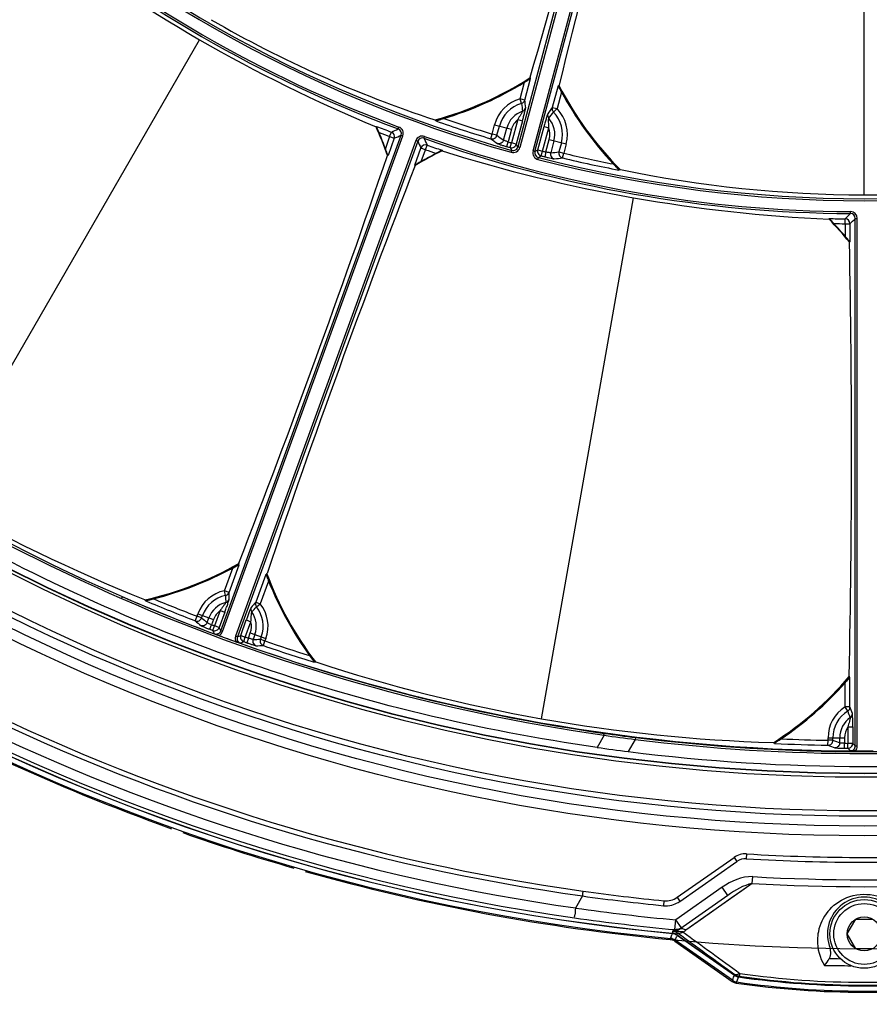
# Model space of a CAD drawing. Header units: millimetres. Extents: x 0 to 420, y -341 to 792.
# Tile 303 of 325: x 349 to 364, y 189 to 206. Entities that reach past the tile are written whole.
import ezdxf

# ---------------------------------------------------------------- set-up
doc = ezdxf.new("R2010")
doc.units = ezdxf.units.MM
doc.header["$LTSCALE"] = 23.1
doc.layers.get('0').update_dxf_attribs({"linetype": 'CONTINUOUS'})
doc.layers.add('DIM_PILOTEES', color=7, linetype='CONTINUOUS')
doc.styles.get("Standard").update_dxf_attribs({"font": 'txt', "width": 0.7})
doc.styles.add('TEXTSTYLE_4', font='txt')
doc.dimstyles.new('DIMSTYLE_5', dxfattribs={"dimtxt": 2.5, "dimasz": 3.5, "dimexe": 2, "dimexo": 0, "dimtad": 1, "dimdec": 0, "dimlfac": 5.882353, "dimdsep": 46, "dimtxsty": 'Standard', "dimblk": '_FILLED', "dimblk1": '_FILLED', "dimblk2": '_FILLED', "dimcen": 0.09, "dimazin": 2, "dimtp": 0.8, "dimtm": 0.8, "dimtfac": 1, "dimtdec": 0, "dimtmove": 0, "dimatfit": 2, "dimldrblk": '_FILLED', "dimfxl": 0, "dimtolj": 1, "dimarcsym": 0})

# ---------------------------------------------------------------- blocks, each defined once
blk = doc.blocks.new('_FILLED')
at = {"color": 0, "linetype": 'ByBlock'}
blk.add_solid([(0, 0), (-1, 0.1429), (-1, -0.1429)], dxfattribs=at)
blk = doc.blocks.new('*D10')
at = {"layer": 'DIM_PILOTEES', "color": 2, "linetype": 'Continuous'}
for p, q in [((363.805, 225.178), (394.111, 263.644)), ((385.898, 253.221), (363.805, 225.178)), ((341.711, 197.135), (363.805, 225.178))]:
    blk.add_line(p, q, dxfattribs=at)
at = {"layer": 'DIM_PILOTEES', "color": 2, "linetype": 'Continuous', "xscale": 3.5, "yscale": 3.5, "zscale": 3.5}
for p, rotation in [((385.898, 253.221), 51.7666965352), ((341.711, 197.135), 231.7666965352)]:
    blk.add_blockref('_FILLED', p, dxfattribs=dict(at, rotation=rotation))
at = {"layer": 'DIM_PILOTEES', "color": 2, "linetype": 'Continuous', "insert": (385.947, 258.331), "char_height": 2.5, "width": 13.83929, "attachment_point": 1, "rotation": 51.7667, "line_spacing_factor": 0.9, "style": 'TEXTSTYLE_4'}
blk.add_mtext('{\\ftxt;\\W0.0001;\\H0.0001;\\~}{\\ftxt;\\W1.3333333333;\\H2.5; }{\\ftxt;\\W0.0001;\\H0.0001;\\~}{\\ftxt;\\W0.0001;\\H0.0001;\\~}{\\ftxt;\\W2.3571428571;\\H2.5; }{\\ftxt;\\W0.0001;\\H0.0001;\\~}', dxfattribs=at)

msp = doc.modelspace()

# ---------------------------------------------------------------- linework, layer by layer
at = {"color": 7, "linetype": 'Continuous'}
for p, q in [((360.0864, 211.8938), (357.8017, 203.3671)), ((360.1205, 211.8846), (357.8357, 203.358)), ((358.0641, 203.2968), (360.3488, 211.8235)), ((358.098, 203.2877), (360.3827, 211.8144)), ((363.8046, 202.5379), (363.8046, 211.4083)), ((347.7019, 197.2871), (352.2844, 205.2242)), ((357.9236, 204.1792), (358.0231, 204.5508)), ((358.0156, 204.5759), (358.0112, 204.5595)), ((358.0112, 204.5595), (358.0231, 204.5508)), ((357.8415, 204.2012), (357.9183, 204.488)), ((358.4981, 204.4235), (358.3985, 204.052)), ((358.4981, 204.4235), (358.5128, 204.4251)), ((358.5172, 204.4415), (358.5128, 204.4251)), ((357.8649, 204.1198), (357.8415, 204.2012)), ((357.9236, 204.1792), (357.8415, 204.2012)), ((358.5574, 204.3167), (358.4806, 204.03)), ((358.3985, 204.052), (358.4806, 204.03)), ((358.4196, 203.9712), (358.4806, 204.03)), ((357.8004, 203.8433), (357.6918, 203.4381)), ((357.8004, 203.8433), (357.8824, 203.8214)), ((355.3443, 203.7153), (355.3516, 203.723)), ((355.3516, 203.7222), (355.3516, 203.723)), ((355.7268, 203.6797), (355.7386, 203.7116)), ((356.3794, 203.8166), (356.3799, 203.8311)), ((357.356, 203.5905), (357.3989, 203.7506)), ((357.3989, 203.7506), (357.6916, 203.6722)), ((357.4378, 203.5685), (357.4807, 203.7287)), ((357.5536, 203.4843), (357.6099, 203.6941)), ((357.6916, 203.6722), (357.6333, 203.4546)), ((357.8824, 203.8214), (357.7738, 203.4161)), ((358.1466, 203.3162), (358.2552, 203.7215)), ((358.2287, 203.2942), (358.3373, 203.6995)), ((358.2552, 203.7215), (358.3373, 203.6995)), ((352.6515, 194.9831), (355.7772, 203.5709)), ((352.6834, 194.9715), (355.8092, 203.5593)), ((355.579, 203.5453), (355.5048, 203.3413)), ((355.6588, 203.5162), (355.5508, 203.2195)), ((355.579, 203.5453), (355.6088, 203.6249)), ((355.579, 203.5453), (355.6588, 203.5162)), ((355.7772, 203.5709), (355.8092, 203.5593)), ((356.1739, 203.517), (356.1853, 203.549)), ((357.3317, 203.5091), (357.356, 203.5905)), ((357.4378, 203.5685), (357.356, 203.5905)), ((358.2875, 203.2793), (358.3458, 203.4969)), ((358.3458, 203.4969), (358.6385, 203.4185)), ((356.0334, 203.4777), (352.9077, 194.8898)), ((356.0654, 203.4661), (352.9396, 194.8782)), ((356.0129, 203.0513), (356.1209, 203.3481)), ((356.0654, 203.4661), (356.0334, 203.4777)), ((356.2007, 203.319), (356.1209, 203.3481)), ((356.2007, 203.319), (356.2291, 203.3991)), ((357.6101, 203.3728), (357.6333, 203.4546)), ((357.6688, 203.3563), (357.6918, 203.4381)), ((357.6688, 203.3563), (357.6968, 203.3073)), ((357.7738, 203.4161), (357.6918, 203.4381)), ((357.8017, 203.3671), (357.7738, 203.4161)), ((357.8357, 203.358), (357.8017, 203.3671)), ((358.4276, 203.475), (358.3714, 203.2651)), ((358.5567, 203.4404), (358.5138, 203.2802)), ((358.6385, 203.4185), (358.5956, 203.2583)), ((355.5508, 203.2195), (355.5405, 203.2196)), ((356.1265, 203.115), (356.2007, 203.319)), ((356.4892, 203.3089), (356.4898, 203.2984)), ((357.6873, 203.2733), (357.6968, 203.3073)), ((358.0641, 203.2968), (358.098, 203.2877)), ((358.098, 203.2877), (358.1466, 203.3162)), ((358.1466, 203.3162), (358.2287, 203.2942)), ((358.1502, 203.1495), (358.1589, 203.1835)), ((358.1589, 203.1835), (358.2077, 203.2119)), ((358.2077, 203.2119), (358.2287, 203.2942)), ((358.2875, 203.2793), (358.2668, 203.1969)), ((358.5138, 203.2802), (358.5956, 203.2583)), ((358.576, 203.1757), (358.5956, 203.2583)), ((356.0135, 203.0514), (356.0129, 203.0513)), ((356.0209, 203.0447), (356.0129, 203.0513)), ((359.5613, 202.9786), (359.5545, 202.9659)), ((358.2122, 193.4616), (359.8037, 202.4874)), ((363.5668, 202.2134), (363.567, 202.2474)), ((363.6513, 192.9895), (363.6513, 202.1285)), ((363.6513, 202.1285), (363.6853, 202.1285)), ((363.6853, 192.9895), (363.6853, 202.1285)), ((363.1951, 202.1161), (363.1993, 202.1257)), ((363.1996, 202.125), (363.1993, 202.1257)), ((363.4738, 202.0366), (363.4746, 202.1215)), ((363.4738, 202.0366), (363.4738, 201.8195)), ((363.4738, 202.0366), (363.5588, 202.0366)), ((363.5588, 202.0366), (363.5588, 201.7208)), ((363.5588, 201.7208), (363.549, 201.7173)), ((352.7157, 195.6784), (352.8586, 196.071)), ((352.7955, 195.6493), (352.9703, 196.1296)), ((352.9651, 196.1556), (352.9591, 196.1391)), ((352.9591, 196.1391), (352.9703, 196.1296)), ((353.4324, 195.9614), (353.2576, 195.4811)), ((353.4803, 195.8447), (353.3374, 195.4521)), ((353.4324, 195.9614), (353.4471, 195.9615)), ((353.4471, 195.9615), (353.4531, 195.978)), ((352.7331, 195.5955), (352.7157, 195.6784)), ((352.7955, 195.6493), (352.7157, 195.6784)), ((350.9424, 195.5766), (350.9283, 195.5458)), ((351.3489, 195.5044), (351.3502, 195.5188)), ((353.2576, 195.4811), (353.3374, 195.4521)), ((352.6417, 195.3365), (352.5448, 195.0703)), ((352.7215, 195.3074), (352.6247, 195.0413)), ((352.6417, 195.3365), (352.7215, 195.3074)), ((353.2708, 195.3998), (353.3374, 195.4521)), ((352.2098, 195.1575), (352.2404, 195.2368)), ((352.2404, 195.2368), (352.256, 195.2796)), ((352.32, 195.2078), (352.2404, 195.2368)), ((352.256, 195.2796), (352.5264, 195.1812)), ((352.32, 195.2078), (352.3355, 195.2506)), ((352.416, 195.1254), (352.4468, 195.2101)), ((352.5264, 195.1812), (352.4931, 195.0897)), ((352.9976, 194.9055), (353.0945, 195.1717)), ((353.0774, 194.8765), (353.1743, 195.1426)), ((353.0945, 195.1717), (353.1743, 195.1426)), ((352.4632, 195.0102), (352.4931, 195.0897)), ((352.5151, 194.9908), (352.5448, 195.0703)), ((352.542, 194.9325), (352.5151, 194.9908)), ((352.6247, 195.0413), (352.5448, 195.0703)), ((352.6515, 194.9831), (352.6247, 195.0413)), ((352.6515, 194.9831), (352.6834, 194.9715)), ((352.9396, 194.8782), (352.9077, 194.8898)), ((352.9396, 194.8782), (352.9976, 194.9055)), ((352.991, 194.7691), (353.0491, 194.7964)), ((352.9976, 194.9055), (353.0774, 194.8765)), ((353.0491, 194.7964), (353.0774, 194.8765)), ((353.1295, 194.8581), (353.1013, 194.778)), ((353.1295, 194.8581), (353.1628, 194.9495)), ((353.1628, 194.9495), (353.4332, 194.8511)), ((353.2424, 194.9206), (353.2115, 194.8358)), ((353.3537, 194.8801), (353.3381, 194.8373)), ((353.3381, 194.8373), (353.4176, 194.8083)), ((353.3902, 194.7279), (353.4176, 194.8083)), ((353.4332, 194.8511), (353.4176, 194.8083)), ((354.2808, 194.4521), (354.2725, 194.4403)), ((363.545, 194.1986), (363.545, 194.181)), ((363.545, 194.181), (363.5588, 194.1759)), ((363.5588, 193.6647), (363.5588, 194.1759)), ((363.4738, 193.6647), (363.4738, 194.0826)), ((363.5185, 193.5928), (363.4738, 193.6647)), ((363.5588, 193.6647), (363.4738, 193.6647)), ((363.5212, 193.3182), (363.5212, 193.035)), ((363.5212, 193.3182), (363.6062, 193.3182)), ((363.6062, 193.3182), (363.6062, 193.035)), ((359.2974, 193.1753), (359.176, 192.9649)), ((359.8375, 193.1026), (359.7162, 192.8924)), ((359.8417, 193.1363), (359.8375, 193.1026)), ((363.1766, 193.0023), (363.1782, 193.0872)), ((363.1782, 193.0872), (363.1782, 193.1328)), ((363.1782, 193.1328), (363.466, 193.1328)), ((363.2629, 193.0872), (363.1782, 193.0872)), ((363.2629, 193.0872), (363.2629, 193.1328)), ((363.3813, 193.0426), (363.3813, 193.1328)), ((363.466, 193.1328), (363.466, 193.0355)), ((362.249, 193.0338), (362.2453, 193.0478)), ((363.4651, 192.9505), (363.466, 193.0355)), ((363.5205, 192.95), (363.5212, 193.035)), ((363.5657, 192.9045), (363.5205, 192.95)), ((363.6062, 193.035), (363.5212, 193.035)), ((363.6513, 192.9895), (363.6062, 193.035)), ((363.6513, 192.9895), (363.6853, 192.9895)), ((360.5623, 190.3673), (361.5501, 191.0589)), ((361.5501, 191.0589), (361.5988, 190.9893)), ((361.7654, 191.1198), (361.7603, 191.035)), ((360.611, 190.2976), (361.5988, 190.9893)), ((361.8653, 190.6059), (361.872, 190.7255)), ((361.3436, 190.5408), (360.5384, 189.977)), ((361.8653, 190.6059), (360.7155, 189.7979)), ((361.4411, 190.4015), (361.3436, 190.5408)), ((358.9229, 190.3911), (358.8024, 190.1823)), ((360.5623, 190.3673), (360.611, 190.2976)), ((361.4411, 190.4015), (360.6075, 189.8179)), ((360.3329, 190.3072), (360.3245, 190.2227)), ((361.1202, 190.0823), (360.9208, 189.9421)), ((360.5227, 189.8078), (360.5384, 189.977)), ((360.6359, 189.8377), (360.5384, 189.977)), ((360.9208, 189.9421), (360.7155, 189.7979)), ((363.5102, 189.7328), (363.6574, 189.9878)), ((363.6574, 189.9878), (363.9519, 189.9878)), ((360.4472, 189.6548), (360.4739, 189.7273)), ((360.5013, 189.7929), (360.4975, 189.7887)), ((360.5288, 189.6248), (360.5554, 189.6973)), ((360.5612, 189.7131), (361.5553, 189.017)), ((360.5623, 189.7159), (360.5713, 189.7405)), ((360.5623, 189.7159), (361.5564, 189.0198)), ((360.5713, 189.7405), (360.5742, 189.7485)), ((363.6574, 189.4778), (363.5102, 189.7328)), ((360.4422, 189.6553), (360.4404, 189.6361)), ((360.5219, 189.6061), (361.5136, 188.9117)), ((361.5208, 188.9302), (360.5288, 189.6248)), ((363.9519, 189.4778), (363.6574, 189.4778)), ((361.5606, 189.0306), (361.5564, 189.0198)), ((361.6341, 189.0015), (361.6298, 188.9908)), ((361.527, 188.9457), (361.5208, 188.9302)), ((361.5895, 188.9018), (361.5868, 188.8827)), ((361.6287, 188.988), (361.5942, 188.9012))]:
    msp.add_line(p, q, dxfattribs=at)
msp.add_lwpolyline([(361.8653, 190.6059), (361.6856, 190.4797), (361.5015, 190.3503), (361.1202, 190.0823)], dxfattribs=at)
for centre, radius in [((363.8046, 225.1778), 33.745), ((363.8046, 225.1778), 33.575), ((363.8046, 225.1778), 33.405), ((363.8046, 225.1778), 33.3124), ((363.8046, 225.1778), 32.6694), ((363.8046, 225.1778), 32.6636), ((363.8046, 189.7328), 0.595), ((363.8046, 189.7328), 0.527), ((363.8046, 189.7328), 0.2944)]:
    msp.add_circle(centre, radius, dxfattribs=at)
for centre, radius, start, end in [((363.8046, 225.1778), 32.725, 188.45598, 355.22125), ((179.7413, 256.4822), 185.677, 343.76657, 346.084123), ((538.8603, 160.2565), 185.677, 163.915877, 166.23343), ((363.8046, 225.1778), 22.7426, 226.4425, 254.39642), ((363.8046, 225.1778), 22.7074, 226.4425, 254.39642), ((363.4375, 224.5419), 22.2416, 230.28428, 249.71572), ((363.4375, 224.5419), 22.2076, 230.28428, 249.71572), ((365.3222, 227.8062), 26.0755, 232.49809, 247.50191), ((362.7813, 223.3956), 20.5848, 239.98638, 251.82602), ((363.8046, 225.1778), 35.5904, 215.36063, 264.63937), ((363.8046, 225.1778), 35.5875, 215.35938, 264.64062), ((354.7946, 209.572), 5.95, 285.32322, 302.77508), ((354.7946, 209.572), 5.9558, 285.43644, 302.6882), ((363.8046, 225.1778), 35.6813, 215.39921, 264.60079), ((354.7946, 209.572), 5.967, 286.77802, 301.56692), ((363.8046, 207.1578), 5.9558, 207.3118, 224.56356), ((363.8046, 207.1578), 5.95, 207.22492, 224.67678), ((358.0187, 203.5845), 0.6417, 106.03536, 165), ((357.8416, 204.2015), 0.0849, 285.90499, 344.79402), ((325.3672, 200.9248), 32.7186, 5.46947, 5.70856), ((363.8046, 207.1578), 5.967, 208.43308, 223.22198), ((358.0187, 203.5845), 0.557, 106.03536, 165), ((371.0009, 205.7329), 13.2347, 187.00057, 187.58825), ((357.8549, 204.0656), 0.0849, 288.67617, 344.79609), ((384.9755, 184.9485), 32.7304, 144.29148, 144.53048), ((358.4806, 204.0303), 0.0849, 165.20599, 224.09501), ((358.0187, 203.5845), 0.6417, 345, 43.96464), ((363.8046, 225.1778), 22.6011, 250.77041, 250.82144), ((363.8046, 225.1778), 22.5299, 251.12768, 253.36799), ((358.0187, 203.5845), 0.4233, 108.82862, 165), ((358.0187, 203.5845), 0.3386, 130.15723, 165), ((358.4011, 203.9193), 0.0849, 165.20391, 221.32383), ((347.8513, 211.9352), 13.2331, 322.41171, 322.99946), ((358.0187, 203.5845), 0.4233, 345, 41.17138), ((358.0187, 203.5845), 0.557, 345, 43.96464), ((350.0346, 201.3275), 5.8219, 18.96551, 24.2142), ((363.4375, 224.5419), 22.3341, 248.77417, 249.48038), ((329.0762, 260.9182), 63.1388, 294.848893, 294.967019), ((355.6975, 203.6), 0.0849, 339.95927, 69.75645), ((355.6974, 203.6), 0.1189, 339.991, 69.72473), ((363.8046, 225.1778), 22.6149, 250.83234, 253.36799), ((358.0187, 203.5845), 0.3386, 345, 19.84277), ((350.0346, 201.3275), 5.8291, 20.21148, 23.10203), ((363.4375, 224.5419), 22.4191, 248.98086, 249.48038), ((355.5789, 203.5452), 0.0851, 340.06741, 69.41297), ((329.0827, 261.1905), 63.5029, 294.740131, 294.857801), ((356.1452, 203.437), 0.1189, 70.27528, 160.009), ((356.1452, 203.4371), 0.0849, 70.24355, 160.04072), ((363.6771, 224.4547), 22.2416, 250.28428, 269.71572), ((413.3817, 230.2335), 63.1388, 205.032981, 205.151107), ((363.6771, 224.4547), 22.2076, 250.28428, 269.71572), ((373.4346, 225.5671), 27.3104, 233.86962, 234.1711), ((373.5118, 225.5322), 27.2172, 233.80167, 234.10317), ((413.5518, 230.4463), 63.5029, 205.142199, 205.259869), ((356.2008, 203.3189), 0.0851, 70.58703, 159.93259), ((363.6771, 224.4547), 22.3341, 250.51962, 251.22583), ((363.8046, 225.1778), 22.6678, 254.1408, 254.29485), ((363.8046, 225.1778), 22.5828, 254.1408, 254.29485), ((357.6917, 203.4382), 0.0851, 254.36433, 344.93062), ((357.7197, 203.3891), 0.1202, 254.38274, 345.01368), ((357.7197, 203.389), 0.0849, 254.34907, 345.04734), ((363.743, 225.071), 35.4076, 218.05523, 261.94477), ((180.21, 263.1406), 185.2871, 338.806443, 341.131608), ((359.0224, 198.0562), 5.8219, 115.7858, 121.03449), ((359.0224, 198.0562), 5.8291, 116.89797, 119.78852), ((363.6771, 224.4547), 22.4191, 250.51962, 251.01914), ((364.3317, 228.1668), 26.0755, 252.49809, 267.50191), ((358.18, 203.2657), 0.12, 164.99298, 255.61059), ((358.18, 203.2657), 0.0849, 164.95947, 255.6441), ((358.2288, 203.2943), 0.0851, 165.06938, 255.63567), ((363.8046, 225.1778), 22.7074, 255.60357, 284.39643), ((363.8046, 225.1778), 22.6678, 255.70515, 255.8592), ((363.8046, 225.1778), 22.5828, 255.70515, 255.8592), ((355.5752, 230.3383), 27.2172, 275.89683, 276.19833), ((355.6595, 230.3299), 27.3104, 275.8289, 276.13038), ((363.8046, 225.1778), 22.6149, 256.63201, 259.16766), ((363.8046, 225.1778), 22.5299, 256.63201, 258.87232), ((528.8483, 136.2466), 185.2871, 158.868392, 161.193557), ((363.8046, 225.1778), 22.7425, 255.60357, 284.39643), ((363.8046, 225.1778), 22.6011, 259.17856, 259.22959), ((363.8046, 223.1701), 20.6321, 258.18761, 281.81239), ((318.9466, 246.885), 63.1388, 314.848893, 314.967019), ((318.8596, 247.1431), 63.5029, 314.740131, 314.857801), ((363.5664, 202.1285), 0.0849, 359.95927, 89.75645), ((363.5664, 202.1285), 0.1189, 359.991, 89.72473), ((363.8046, 223.3078), 39.95, 212.21301, 327.78699), ((359.0224, 198.0562), 5.8219, 38.96551, 44.2142), ((363.6771, 224.4547), 22.3341, 268.77417, 269.48038), ((359.0224, 198.0562), 5.8291, 40.21148, 43.10203), ((363.6771, 224.4547), 22.4191, 268.98086, 269.48038), ((363.4737, 202.0365), 0.0851, 0.06741, 89.41297), ((363.8046, 223.3078), 40.0994, 212.49379, 327.50621), ((178.2981, 198.0581), 185.2871, 358.806443, 1.131608), ((361.7187, 221.5648), 28.0335, 231.74685, 248.25315), ((363.8852, 225.3173), 32.4353, 233.51875, 246.48125), ((363.8798, 225.308), 32.4585, 233.51729, 246.48271), ((363.8046, 225.1778), 35.7006, 229.64898, 250.35102), ((350.0346, 201.3275), 5.95, 282.64989, 299.50091), ((350.0346, 201.3275), 5.9558, 282.76124, 299.40817), ((350.0346, 201.3275), 5.967, 284.07009, 298.24611), ((359.0224, 198.0562), 5.9558, 200.59183, 217.23876), ((359.0224, 198.0562), 5.95, 200.49909, 217.35011), ((359.0224, 198.0562), 5.967, 201.75389, 215.92991), ((352.8446, 195.0654), 0.6264, 101.87813, 160), ((352.7158, 195.6786), 0.0849, 281.7412, 339.79473), ((324.8447, 195.3359), 27.9525, 0.39356, 0.64233), ((363.8046, 223.3078), 43.35, 219.79717, 320.20283), ((363.8753, 225.2961), 32.4454, 246.48167, 261.88887), ((363.8046, 225.1778), 32.2752, 246.51353, 249.57773), ((363.8803, 225.3045), 32.4212, 246.48083, 261.88537), ((363.8046, 225.1778), 32.1678, 247.18641, 247.22145), ((363.8046, 225.1778), 32.1816, 247.22932, 248.88173), ((363.8046, 225.1778), 32.0967, 247.42946, 248.88173), ((352.8446, 195.0654), 0.5417, 101.87813, 160), ((352.8446, 195.0654), 0.4233, 104.57541, 160), ((365.1834, 196.0497), 12.4586, 182.08914, 182.64353), ((352.7169, 195.5573), 0.0849, 284.41688, 339.79651), ((374.4584, 177.2826), 27.9404, 139.35762, 139.60649), ((353.3375, 195.4524), 0.0849, 160.20528, 218.25881), ((352.8446, 195.0654), 0.3386, 126.81348, 160), ((353.2586, 195.3601), 0.0849, 160.20349, 215.58312), ((344.0237, 203.752), 12.4606, 317.35652, 317.91082), ((352.8446, 195.0654), 0.4233, 340, 35.42459), ((352.8446, 195.0654), 0.5417, 340, 38.12187), ((352.8446, 195.0654), 0.6264, 340, 38.12187), ((377.499, 224.5606), 38.7826, 229.30157, 229.48898), ((377.5729, 224.5192), 38.6894, 229.2537, 229.44112), ((352.8446, 195.0654), 0.3386, 340, 13.18644), ((363.8046, 223.3078), 43.7106, 220.30785, 319.69215), ((363.8046, 225.1778), 32.2291, 249.39638, 249.49484), ((363.8046, 225.1778), 32.1441, 249.39638, 249.49484), ((352.5448, 195.0705), 0.0851, 249.56401, 339.93094), ((352.5717, 195.0121), 0.0849, 249.53233, 340.04354), ((352.5717, 195.0121), 0.1189, 293.59424, 340.01877), ((363.8046, 225.1778), 32.2749, 249.57773, 249.72229), ((363.8046, 225.1778), 32.2749, 249.72264, 250.27736), ((363.8046, 225.1778), 32.2749, 250.27772, 250.42227), ((353.0194, 194.8491), 0.0849, 159.95929, 250.46493), ((353.0776, 194.8765), 0.0851, 160.06906, 250.43599), ((363.8046, 225.1778), 32.2291, 250.50516, 250.60362), ((363.8046, 225.1778), 32.1441, 250.50516, 250.60362), ((352.8342, 233.5234), 38.6894, 270.55888, 270.7463), ((363.8046, 225.1778), 32.0967, 251.11827, 252.57054), ((363.8046, 225.1778), 32.2752, 250.42227, 269.57773), ((352.9174, 233.5076), 38.7826, 270.51102, 270.69843), ((363.8046, 225.1778), 32.1816, 251.11827, 252.77068), ((363.8046, 225.1778), 32.1678, 252.77855, 252.81359), ((363.0802, 221.0692), 28.0335, 251.74685, 268.25315), ((363.8046, 223.3078), 44.37, 221.04368, 318.95632), ((363.8046, 223.3078), 44.285, 221.07939, 318.92061), ((359.0224, 198.0562), 5.95, 302.64989, 319.50091), ((359.0224, 198.0562), 5.9558, 302.76124, 319.40817), ((359.0224, 198.0562), 5.967, 304.07009, 318.24611), ((363.7417, 225.0737), 35.0153, 243.8786, 262.09029), ((363.7451, 225.0766), 34.9345, 243.87669, 262.088), ((363.8046, 193.1328), 0.6264, 121.87813, 180), ((363.4739, 193.665), 0.0849, 301.7412, 359.79473), ((337.4095, 183.8138), 27.9433, 20.39352, 20.64236), ((363.7539, 225.123), 35.289, 243.89857, 261.93467), ((363.8046, 193.1328), 0.5417, 121.87813, 180), ((363.8046, 193.1328), 0.4233, 124.57541, 180), ((375.0641, 198.2785), 12.4601, 202.08916, 202.64349), ((363.5164, 193.5514), 0.0849, 304.41689, 359.79651), ((363.8046, 193.1328), 0.3386, 146.81356, 180), ((363.4969, 222.3455), 29.471, 261.80773, 262.86725), ((363.4323, 222.1681), 29.253, 261.88695, 262.9496), ((363.8046, 225.1778), 32.3196, 262.94938, 277.05062), ((363.8046, 225.1778), 32.2856, 262.94938, 277.05062), ((363.8046, 225.1778), 32.0967, 267.42946, 268.88173), ((376.9679, 229.2679), 38.6894, 249.2537, 249.44112), ((364.2764, 228.9023), 36.2975, 261.92222, 262.78256), ((363.8046, 225.1778), 32.1678, 267.18641, 267.22145), ((363.8046, 225.1778), 32.1816, 267.22932, 268.88173), ((376.8842, 229.2816), 38.7826, 249.30157, 249.48898), ((363.8046, 225.1778), 32.2291, 269.39638, 269.49484), ((363.8046, 225.1778), 32.1441, 269.39638, 269.49484), ((363.5211, 193.0351), 0.0851, 269.56401, 359.93094), ((363.5664, 192.9894), 0.0849, 269.53233, 0.04354), ((363.5664, 192.9894), 0.1189, 313.59431, 0.01871), ((363.8046, 225.1778), 32.5432, 262.78276, 277.21724), ((363.8046, 225.1778), 32.2749, 269.57773, 269.72229), ((363.8046, 225.1778), 32.2749, 269.72264, 270.27736), ((363.8046, 225.1778), 35.7006, 250.67989, 253.91958), ((361.7451, 190.7804), 0.34, 86.57351, 125), ((363.8046, 225.1778), 34.119, 266.57351, 273.42649), ((361.7451, 190.7804), 0.255, 86.57351, 125), ((363.8046, 225.1778), 34.204, 266.57351, 273.42649), ((363.8046, 225.1778), 35.7006, 254.25035, 264.59274), ((363.8046, 225.1778), 34.5065, 266.78925, 273.21075), ((363.8046, 225.1778), 34.6263, 266.78925, 273.21075), ((363.8046, 225.1778), 35.128, 262.0117, 264.3144), ((363.8046, 225.1778), 35.043, 262.01434, 264.3144), ((363.8046, 189.7328), 0.6375, 341.84788, 198.15212), ((360.3665, 190.6495), 0.4289, 264.39025, 283.94268), ((360.3658, 190.6487), 0.4283, 284.05748, 300.01628), ((360.3665, 190.6469), 0.4264, 300.0483, 304.99232), ((363.8046, 225.1778), 35.3521, 261.86522, 264.69873), ((363.8016, 189.6123), 0.8073, 141.0824, 168.60236), ((363.8046, 225.1778), 35.522, 261.87044, 264.69873), ((361.443, 197.4581), 7.7319, 262.93511, 263.13426), ((360.5386, 189.9768), 0.1698, 264.62635, 271.3523), ((360.4964, 189.9767), 0.1938, 296.25719, 304.98284), ((360.5093, 190.0908), 0.3582, 295.35766, 305.14596), ((363.7999, 189.6126), 0.8056, 168.60157, 178.6751), ((360.4244, 189.4669), 0.17, 55, 84.59274), ((360.4313, 189.4856), 0.17, 54.97952, 84.62127), ((363.8, 189.6133), 0.8057, 178.72352, 211.81215), ((363.8046, 225.1778), 35.9958, 268.90281, 269.63871), ((363.8046, 225.1778), 35.876, 269.03004, 269.34172), ((343.1704, 196.2621), 19.761, 338.26929, 338.49169), ((361.653, 189.1567), 0.1705, 235.02201, 246.36743), ((361.653, 189.1569), 0.1707, 246.41853, 261.82907), ((363.8046, 203.9822), 15.1371, 261.75578, 278.24422), ((363.8046, 203.94), 15.0448, 261.76976, 278.23024), ((361.6111, 189.051), 0.17, 235, 261.76849), ((361.6184, 189.0694), 0.17, 234.97695, 261.80899), ((363.8046, 204.214), 15.4909, 261.76849, 278.23151), ((363.8046, 204.214), 15.4716, 261.78595, 278.21405), ((363.8046, 204.214), 15.3807, 261.86697, 278.13303), ((363.8046, 204.214), 15.3778, 261.86962, 278.13038)]:
    msp.add_arc(centre, radius, start, end, dxfattribs=at)
for points, knots in [([(359.176, 192.9649), (357.134, 193.2547), (353.0935, 194.2282), (347.428, 196.8127), (342.357, 200.4269), (339.4937, 203.4394), (338.2218, 205.0628)], [0, 0, 0, 0, 0.2499008, 0.5, 0.7500992, 1, 1, 1, 1]), ([(357.9183, 204.488), (357.9297, 204.495), (357.9466, 204.5053), (357.9687, 204.5189), (357.9842, 204.5283), (357.9982, 204.5369), (358.0097, 204.5435), (358.0177, 204.5486), (358.0215, 204.55), (358.0228, 204.551), (358.0231, 204.5508)], [0, 0, 0, 0, 0.3282477, 0.4865137, 0.6365958, 0.7732731, 0.8882479, 0.9687769, 0.991279, 1, 1, 1, 1]), ([(358.4981, 204.4235), (358.4984, 204.4236), (358.4991, 204.422), (358.5017, 204.4189), (358.506, 204.4106), (358.5127, 204.3991), (358.5206, 204.3846), (358.5292, 204.3687), (358.5416, 204.3459), (358.551, 204.3285), (358.5574, 204.3167)], [0, 0, 0, 0, 0.0087208, 0.0312227, 0.111751, 0.2267257, 0.3634032, 0.5134855, 0.6717517, 1, 1, 1, 1]), ([(357.8824, 203.8214), (357.889, 203.8457), (357.9015, 203.893), (357.9163, 203.9504), (357.9262, 203.9915), (357.932, 204.0154), (357.9351, 204.032), (357.9371, 204.0406), (357.9369, 204.0434)], [0, 0, 0, 0, 0.3310967, 0.6420249, 0.7766526, 0.8868018, 0.9636575, 1, 1, 1, 1]), ([(356.3794, 203.8166), (356.3794, 203.8171), (356.3819, 203.8175), (356.3847, 203.8191), (356.3904, 203.8207), (356.4, 203.8239), (356.4144, 203.8282), (356.4331, 203.8338), (356.4532, 203.8399), (356.4814, 203.8483), (356.5027, 203.8547), (356.5171, 203.859)], [0, 0, 0, 0, 0.0102076, 0.0371168, 0.077693, 0.1285248, 0.25039, 0.3884646, 0.5356005, 0.6879788, 1, 1, 1, 1]), ([(357.8821, 203.9852), (357.882, 203.9828), (357.8778, 203.976), (357.872, 203.9631), (357.8622, 203.9461), (357.8469, 203.9196), (357.8258, 203.8853), (357.8088, 203.8575), (357.8004, 203.8433)], [0, 0, 0, 0, 0.0443311, 0.1387806, 0.2631155, 0.4025843, 0.6985139, 1, 1, 1, 1]), ([(358.3191, 203.9409), (358.3175, 203.9387), (358.3149, 203.9302), (358.3093, 203.9143), (358.3023, 203.8907), (358.2904, 203.8501), (358.2745, 203.7931), (358.2617, 203.7458), (358.2552, 203.7215)], [0, 0, 0, 0, 0.0363424, 0.1131979, 0.2233471, 0.3579748, 0.6689031, 1, 1, 1, 1]), ([(358.3373, 203.6995), (358.3371, 203.7159), (358.3362, 203.7486), (358.3351, 203.7888), (358.3351, 203.8193), (358.3351, 203.839), (358.3365, 203.8531), (358.3363, 203.8611), (358.3374, 203.8632)], [0, 0, 0, 0, 0.3014862, 0.5974159, 0.7368847, 0.8612196, 0.9556689, 1, 1, 1, 1]), ([(355.3962, 203.6146), (355.3869, 203.6366), (355.3733, 203.6674), (355.359, 203.7034), (355.3528, 203.7171), (355.3516, 203.7222)], [0, 0, 0, 0, 0.6162137, 0.8648545, 1, 1, 1, 1]), ([(357.3317, 203.5091), (357.3528, 203.5028), (357.4021, 203.5079), (357.4321, 203.5473), (357.4378, 203.5685)], [0, 0, 0, 0, 0.4994068, 1, 1, 1, 1]), ([(355.5454, 203.2318), (355.5425, 203.2392), (355.5288, 203.2757), (355.5154, 203.3123), (355.5048, 203.3413)], [0, 0, 0, 0, 0.2060132, 1, 1, 1, 1]), ([(357.5536, 203.4843), (357.5479, 203.4631), (357.5181, 203.4238), (357.469, 203.4186), (357.448, 203.4246)], [0, 0, 0, 0, 0.5005914, 1, 1, 1, 1]), ([(357.448, 203.4246), (357.4526, 203.4213), (357.4708, 203.4163), (357.5044, 203.4039), (357.5535, 203.3894), (357.5903, 203.3785), (357.6101, 203.3728)], [0, 0, 0, 0, 0.1006904, 0.3231825, 0.6371365, 1, 1, 1, 1]), ([(357.6333, 203.4546), (357.6235, 203.4575), (357.6053, 203.4634), (357.5808, 203.4715), (357.5647, 203.4788), (357.5554, 203.482), (357.5536, 203.4843)], [0, 0, 0, 0, 0.3623727, 0.6754852, 0.8975561, 1, 1, 1, 1]), ([(355.5508, 203.2195), (355.5505, 203.2195), (355.55, 203.2211), (355.548, 203.2245), (355.5466, 203.2288), (355.5454, 203.2318)], [0, 0, 0, 0, 0.0780012, 0.2804304, 1, 1, 1, 1]), ([(356.476, 203.3011), (356.4698, 203.2978), (356.4397, 203.2822), (356.4094, 203.2668), (356.3853, 203.2546)], [0, 0, 0, 0, 0.2059019, 1, 1, 1, 1]), ([(356.4892, 203.3089), (356.4892, 203.3085), (356.4875, 203.3078), (356.4838, 203.305), (356.4793, 203.3029), (356.476, 203.3011)], [0, 0, 0, 0, 0.0781758, 0.2798574, 1, 1, 1, 1]), ([(358.2668, 203.1969), (358.2867, 203.1919), (358.324, 203.1829), (358.3738, 203.1709), (358.4092, 203.1648), (358.4274, 203.1601), (358.4331, 203.1607)], [0, 0, 0, 0, 0.3628635, 0.6768175, 0.8993096, 1, 1, 1, 1]), ([(358.3714, 203.2651), (358.3687, 203.264), (358.359, 203.2659), (358.3415, 203.2677), (358.3162, 203.2729), (358.2975, 203.2769), (358.2875, 203.2793)], [0, 0, 0, 0, 0.1024439, 0.3245148, 0.6376272, 1, 1, 1, 1]), ([(358.3714, 203.2651), (358.3658, 203.2439), (358.372, 203.195), (358.4118, 203.1659), (358.4331, 203.1607)], [0, 0, 0, 0, 0.5005914, 1, 1, 1, 1]), ([(358.5138, 203.2802), (358.5082, 203.2589), (358.5145, 203.2098), (358.5546, 203.1808), (358.576, 203.1757)], [0, 0, 0, 0, 0.5005932, 1, 1, 1, 1]), ([(356.1265, 203.115), (356.1038, 203.1021), (356.0719, 203.0832), (356.0339, 203.0627), (356.0193, 203.0534), (356.0135, 203.0514)], [0, 0, 0, 0, 0.6039261, 0.8575687, 1, 1, 1, 1]), ([(359.4564, 203.0714), (359.4667, 203.0605), (359.482, 203.0443), (359.5022, 203.0229), (359.5166, 203.0076), (359.5299, 202.9934), (359.5402, 202.9824), (359.547, 202.9749), (359.5511, 202.9706), (359.5528, 202.9679), (359.5547, 202.9663), (359.5545, 202.9659)], [0, 0, 0, 0, 0.3120212, 0.4643995, 0.6115354, 0.74961, 0.8714752, 0.922307, 0.9628832, 0.9897924, 1, 1, 1, 1]), ([(363.2784, 202.0392), (363.262, 202.0567), (363.2388, 202.081), (363.213, 202.1099), (363.2025, 202.1206), (363.1996, 202.125)], [0, 0, 0, 0, 0.6162137, 0.8648545, 1, 1, 1, 1]), ([(363.5495, 201.7305), (363.5442, 201.7365), (363.5189, 201.7661), (363.4938, 201.7959), (363.4738, 201.8195)], [0, 0, 0, 0, 0.2060132, 1, 1, 1, 1]), ([(363.5588, 201.7208), (363.5585, 201.7206), (363.5575, 201.722), (363.5544, 201.7245), (363.5516, 201.728), (363.5495, 201.7305)], [0, 0, 0, 0, 0.0780012, 0.2804304, 1, 1, 1, 1]), ([(352.8586, 196.071), (352.8706, 196.0775), (352.8885, 196.0871), (352.9119, 196.0996), (352.9284, 196.1084), (352.9433, 196.1164), (352.9546, 196.1223), (352.962, 196.126), (352.9661, 196.1281), (352.9685, 196.1289), (352.97, 196.1299), (352.9703, 196.1296)], [0, 0, 0, 0, 0.3247888, 0.4818504, 0.6314121, 0.768532, 0.8850555, 0.9316672, 0.9677361, 0.9910297, 1, 1, 1, 1]), ([(353.4324, 195.9614), (353.4328, 195.9614), (353.4333, 195.9597), (353.4347, 195.9576), (353.4364, 195.9533), (353.4398, 195.9457), (353.4446, 195.9339), (353.4509, 195.9182), (353.4579, 195.9009), (353.4677, 195.8762), (353.4752, 195.8574), (353.4803, 195.8447)], [0, 0, 0, 0, 0.00897, 0.0322635, 0.0683317, 0.1149435, 0.2314669, 0.3685869, 0.5181488, 0.6752107, 1, 1, 1, 1]), ([(351.3489, 195.5044), (351.349, 195.5048), (351.3513, 195.5051), (351.3541, 195.5064), (351.3596, 195.5078), (351.3691, 195.5104), (351.3832, 195.514), (351.4017, 195.5186), (351.4217, 195.5236), (351.4497, 195.5306), (351.471, 195.5359), (351.4853, 195.5395)], [0, 0, 0, 0, 0.0099628, 0.0362054, 0.0759875, 0.1261188, 0.2471686, 0.3851639, 0.5327459, 0.6859093, 1, 1, 1, 1]), ([(352.7381, 195.475), (352.7377, 195.4725), (352.7327, 195.4659), (352.7254, 195.453), (352.7137, 195.4363), (352.6956, 195.4106), (352.6711, 195.3773), (352.6514, 195.3503), (352.6417, 195.3365)], [0, 0, 0, 0, 0.0452741, 0.1412428, 0.2664174, 0.4059056, 0.7004776, 1, 1, 1, 1]), ([(352.7215, 195.3074), (352.7303, 195.3314), (352.7472, 195.3782), (352.7672, 195.4349), (352.781, 195.4759), (352.7891, 195.4998), (352.7937, 195.5165), (352.7966, 195.5251), (352.7966, 195.5279)], [0, 0, 0, 0, 0.3293195, 0.6397304, 0.7748142, 0.8857467, 0.9633572, 1, 1, 1, 1]), ([(353.1787, 195.3889), (353.1769, 195.3867), (353.1736, 195.3782), (353.1664, 195.3625), (353.1572, 195.339), (353.1414, 195.2988), (353.1203, 195.2424), (353.1032, 195.1957), (353.0945, 195.1717)], [0, 0, 0, 0, 0.0366428, 0.1142533, 0.2251857, 0.3602696, 0.6706805, 1, 1, 1, 1]), ([(353.1743, 195.1426), (353.1758, 195.1594), (353.1781, 195.1928), (353.1806, 195.234), (353.1833, 195.2654), (353.1851, 195.2857), (353.1878, 195.3002), (353.1882, 195.3086), (353.1896, 195.3107)], [0, 0, 0, 0, 0.2995222, 0.5940942, 0.7335824, 0.8587571, 0.9547258, 1, 1, 1, 1]), ([(352.2098, 195.1575), (352.2302, 195.1497), (352.2794, 195.1508), (352.3124, 195.1873), (352.32, 195.2078)], [0, 0, 0, 0, 0.4994095, 1, 1, 1, 1]), ([(352.416, 195.1254), (352.4084, 195.1049), (352.3756, 195.0685), (352.3265, 195.0672), (352.3061, 195.075)], [0, 0, 0, 0, 0.5005894, 1, 1, 1, 1]), ([(352.3061, 195.075), (352.3104, 195.0713), (352.328, 195.0648), (352.3605, 195.0498), (352.4082, 195.0313), (352.4439, 195.0175), (352.4632, 195.0102)], [0, 0, 0, 0, 0.1005427, 0.3229082, 0.6369164, 1, 1, 1, 1]), ([(352.4931, 195.0897), (352.4835, 195.0935), (352.4658, 195.1007), (352.4421, 195.1106), (352.4266, 195.1191), (352.4176, 195.1229), (352.416, 195.1254)], [0, 0, 0, 0, 0.3625865, 0.6758199, 0.8978077, 1, 1, 1, 1]), ([(352.6188, 194.903), (352.6129, 194.9053), (352.5874, 194.9153), (352.5618, 194.9252), (352.542, 194.9325)], [0, 0, 0, 0, 0.2308284, 1, 1, 1, 1]), ([(352.991, 194.7691), (352.984, 194.7716), (352.9582, 194.7807), (352.9322, 194.7895), (352.9132, 194.7958)], [0, 0, 0, 0, 0.2700162, 1, 1, 1, 1]), ([(353.2115, 194.8358), (353.2088, 194.835), (353.1993, 194.8378), (353.182, 194.8413), (353.1575, 194.849), (353.1393, 194.8548), (353.1295, 194.8581)], [0, 0, 0, 0, 0.1021922, 0.3241801, 0.6374135, 1, 1, 1, 1]), ([(353.2115, 194.8358), (353.2041, 194.8153), (353.2059, 194.7662), (353.2427, 194.7338), (353.2633, 194.7266)], [0, 0, 0, 0, 0.5005894, 1, 1, 1, 1]), ([(353.3381, 194.8373), (353.3306, 194.8166), (353.3325, 194.7675), (353.3695, 194.735), (353.3902, 194.7279)], [0, 0, 0, 0, 0.5005905, 1, 1, 1, 1]), ([(353.1013, 194.778), (353.1207, 194.7711), (353.157, 194.7588), (353.2054, 194.7422), (353.24, 194.7329), (353.2576, 194.7265), (353.2633, 194.7266)], [0, 0, 0, 0, 0.3630836, 0.6770918, 0.8994573, 1, 1, 1, 1]), ([(354.1907, 194.5548), (354.1993, 194.5429), (354.2122, 194.5251), (354.2292, 194.5018), (354.2413, 194.4851), (354.2524, 194.4696), (354.261, 194.4578), (354.2665, 194.4498), (354.2699, 194.4452), (354.2712, 194.4423), (354.2728, 194.4406), (354.2725, 194.4403)], [0, 0, 0, 0, 0.3140907, 0.4672541, 0.6148361, 0.7528314, 0.8738812, 0.9240125, 0.9637946, 0.9900372, 1, 1, 1, 1]), ([(363.4738, 194.0826), (363.4829, 194.0928), (363.4964, 194.1079), (363.5141, 194.1277), (363.5266, 194.1416), (363.5379, 194.1542), (363.5465, 194.1636), (363.5522, 194.1696), (363.5553, 194.1731), (363.5573, 194.1746), (363.5584, 194.176), (363.5588, 194.1759)], [0, 0, 0, 0, 0.3247888, 0.4818504, 0.6314121, 0.768532, 0.8850555, 0.9316672, 0.9677361, 0.9910297, 1, 1, 1, 1]), ([(363.5644, 193.4814), (363.5649, 193.4789), (363.5625, 193.4709), (363.56, 193.4563), (363.5547, 193.4366), (363.5466, 193.4062), (363.5349, 193.3666), (363.5256, 193.3344), (363.5212, 193.3182)], [0, 0, 0, 0, 0.0452742, 0.1412431, 0.2664178, 0.405906, 0.7004779, 1, 1, 1, 1]), ([(363.6062, 193.3182), (363.6062, 193.3437), (363.6061, 193.3934), (363.6055, 193.4537), (363.6045, 193.4968), (363.6039, 193.522), (363.6025, 193.5393), (363.6023, 193.5484), (363.6013, 193.5511)], [0, 0, 0, 0, 0.3293194, 0.6397303, 0.7748141, 0.8857466, 0.9633572, 1, 1, 1, 1]), ([(359.3039, 193.2079), (359.3021, 193.205), (359.2985, 193.1993), (359.2944, 193.1912), (359.2883, 193.1877), (359.2864, 193.1818), (359.2919, 193.1781), (359.2953, 193.1762), (359.2974, 193.1753)], [0, 0, 0, 0, 0.2341856, 0.4752274, 0.6110439, 0.708218, 0.8405061, 1, 1, 1, 1]), ([(362.249, 193.0338), (362.2489, 193.0342), (362.251, 193.0353), (362.2531, 193.0375), (362.2579, 193.0406), (362.2659, 193.0463), (362.278, 193.0545), (362.2937, 193.0652), (362.3108, 193.0768), (362.3347, 193.0929), (362.3529, 193.1052), (362.3651, 193.1134)], [0, 0, 0, 0, 0.0099628, 0.0362054, 0.0759875, 0.1261188, 0.2471686, 0.3851639, 0.5327459, 0.6859093, 1, 1, 1, 1]), ([(363.1766, 193.0023), (363.1984, 193.0019), (363.2443, 193.0198), (363.2628, 193.0653), (363.2629, 193.0872)], [0, 0, 0, 0, 0.4994095, 1, 1, 1, 1]), ([(363.3813, 193.0426), (363.3813, 193.0207), (363.3628, 192.9753), (363.3171, 192.9574), (363.2953, 192.9577)], [0, 0, 0, 0, 0.5005894, 1, 1, 1, 1]), ([(363.2953, 192.9577), (363.3006, 192.9557), (363.3194, 192.9556), (363.3551, 192.9526), (363.4062, 192.9516), (363.4445, 192.9508), (363.4651, 192.9505)], [0, 0, 0, 0, 0.1005427, 0.3229082, 0.6369164, 1, 1, 1, 1]), ([(363.466, 193.0355), (363.4557, 193.0357), (363.4366, 193.0365), (363.4109, 193.0377), (363.3935, 193.0403), (363.3836, 193.0409), (363.3813, 193.0426)], [0, 0, 0, 0, 0.3625865, 0.6758199, 0.8978077, 1, 1, 1, 1]), ([(363.648, 192.903), (363.6417, 192.9031), (363.6143, 192.9038), (363.5868, 192.9043), (363.5657, 192.9045)], [0, 0, 0, 0, 0.2308336, 1, 1, 1, 1]), ([(358.9234, 190.3911), (358.9264, 190.4017), (358.929, 190.4194), (358.9306, 190.4908), (358.9363, 190.4746)], [0, 0, 0, 0, 0.3904586, 1, 1, 1, 1]), ([(363.1735, 190.1195), (363.2592, 190.2256), (363.5062, 190.4088), (363.9667, 190.4488), (364.3615, 190.2464), (364.5173, 190.0165), (364.5613, 189.9018)], [0, 0, 0, 0, 0.2438533, 0.5231381, 0.7803588, 1, 1, 1, 1]), ([(358.803, 190.1822), (358.7923, 190.1441), (358.7989, 190.0874), (358.7757, 190.0292), (358.7814, 190.0128)], [0, 0, 0, 0, 0.6949879, 1, 1, 1, 1]), ([(360.4807, 189.7459), (360.4824, 189.7506), (360.4881, 189.7589), (360.4872, 189.7691), (360.4866, 189.7738)], [0, 0, 0, 0, 0.5110729, 1, 1, 1, 1]), ([(360.5026, 189.7432), (360.499, 189.7436), (360.4917, 189.7447), (360.4844, 189.7456), (360.4807, 189.7459)], [0, 0, 0, 0, 0.5003746, 1, 1, 1, 1]), ([(360.4929, 189.7845), (360.4924, 189.783), (360.5061, 189.7831), (360.4881, 189.7832), (360.4835, 189.7836)], [0, 0, 0, 0, 0.2480389, 1, 1, 1, 1]), ([(360.4866, 189.7738), (360.4864, 189.7753), (360.486, 189.7784), (360.4865, 189.7815), (360.487, 189.783)], [0, 0, 0, 0, 0.5025834, 1, 1, 1, 1]), ([(360.5822, 189.8028), (360.5762, 189.7999), (360.5473, 189.7873), (360.5147, 189.7829), (360.49, 189.785)], [0, 0, 0, 0, 0.2126626, 1, 1, 1, 1]), ([(360.4975, 189.7887), (360.4969, 189.788), (360.4955, 189.7864), (360.4938, 189.7851), (360.4929, 189.7845)], [0, 0, 0, 0, 0.4708927, 1, 1, 1, 1]), ([(360.4946, 189.784), (360.499, 189.7828), (360.5274, 189.7765), (360.5546, 189.7633), (360.5742, 189.7485)], [0, 0, 0, 0, 0.1561848, 1, 1, 1, 1]), ([(360.5227, 189.8078), (360.5191, 189.8053), (360.5122, 189.8001), (360.5045, 189.7958), (360.5013, 189.7929)], [0, 0, 0, 0, 0.5004754, 1, 1, 1, 1]), ([(360.5254, 189.7417), (360.5216, 189.7416), (360.514, 189.7419), (360.5064, 189.7427), (360.5026, 189.7432)], [0, 0, 0, 0, 0.4993659, 1, 1, 1, 1]), ([(360.5853, 189.7439), (360.5833, 189.7444), (360.5795, 189.7457), (360.5759, 189.7475), (360.5742, 189.7485)], [0, 0, 0, 0, 0.5076682, 1, 1, 1, 1]), ([(360.6627, 189.7672), (360.6558, 189.7625), (360.6327, 189.7486), (360.6036, 189.7393), (360.5853, 189.7439)], [0, 0, 0, 0, 0.3063744, 1, 1, 1, 1]), ([(360.6075, 189.8179), (360.6246, 189.8298), (360.6604, 189.8282), (360.687, 189.8155), (360.695, 189.811)], [0, 0, 0, 0, 0.6938676, 1, 1, 1, 1]), ([(360.695, 189.811), (360.6985, 189.8091), (360.7054, 189.8049), (360.7121, 189.8004), (360.7155, 189.7979)], [0, 0, 0, 0, 0.4909989, 1, 1, 1, 1]), ([(361.651, 189.0502), (361.6426, 189.0444), (361.6166, 189.0283), (361.5789, 189.0194), (361.5606, 189.0306)], [0, 0, 0, 0, 0.3215363, 1, 1, 1, 1]), ([(361.651, 189.0502), (361.6482, 189.0383), (361.6427, 189.0246), (361.639, 189.0028), (361.6341, 189.0015)], [0, 0, 0, 0, 0.7067312, 1, 1, 1, 1])]:
    msp.add_open_spline(points, degree=3, knots=knots, dxfattribs=at)
for points in [[(352.9077, 194.8898), (352.897, 194.8605), (352.899, 194.8243), (352.9129, 194.7963)], [(361.872, 190.7255), (361.6857, 190.7359), (361.4964, 190.6478), (361.3436, 190.5408)], [(361.8653, 190.6059), (361.711, 190.5772), (361.5697, 190.4915), (361.4411, 190.4015)], [(360.3329, 190.3072), (360.4116, 190.2994), (360.4975, 190.3219), (360.5623, 190.3673)], [(360.4796, 189.7431), (360.5085, 189.7404), (360.5375, 189.7297), (360.5612, 189.7131)], [(360.6623, 189.767), (360.6144, 189.7718), (360.5665, 189.7759), (360.5187, 189.7816)], [(360.5623, 189.7159), (360.55, 189.7245), (360.5365, 189.7317), (360.5254, 189.7417)], [(360.6359, 189.8377), (360.6091, 189.8189), (360.5753, 189.8079), (360.5426, 189.8071)], [(360.5742, 189.7485), (360.9031, 189.5093), (361.2319, 189.27), (361.5606, 189.0306)], [(360.6627, 189.7672), (360.9922, 189.5283), (361.3216, 189.2893), (361.651, 189.0502)], [(363.1989, 189.5342), (363.2225, 189.4622), (363.2318, 189.3744), (363.1973, 189.3069)], [(363.1154, 189.1886), (363.1483, 189.2235), (363.1755, 189.2642), (363.1973, 189.3069)], [(361.5895, 188.9966), (361.5794, 189.0055), (361.5674, 189.0121), (361.5564, 189.0198)], [(361.5606, 189.0306), (361.5809, 189.0164), (361.6081, 189.0018), (361.6316, 189.0093)], [(361.6298, 188.9908), (361.6164, 188.9927), (361.6031, 188.9962), (361.5895, 188.9966)]]:
    msp.add_open_spline(points, degree=3, dxfattribs=at)
at = {"layer": 'DIM_PILOTEES', "color": 2, "linetype": 'Continuous'}
msp.add_arc((363.8046, 225.1778), 35.7006, 264.59274, 51.7667, dxfattribs=at)

# ---------------------------------------------------------------- dimensions: what is measured, and where the dimension line sits
dim = msp.add_diameter_dim_2p(p1=(385.8985, 253.2205), p2=(341.7108, 197.1351), text='{\\ftxt;\\W0.0001;\\H0.0001;\\~}{\\ftxt;\\W1.3333333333;\\H2.5; }{\\ftxt;\\W0.0001;\\H0.0001;\\~}{\\ftxt;\\W0.0001;\\H0.0001;\\~}{\\ftxt;\\W2.3571428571;\\H2.5; }{\\ftxt;\\W0.0001;\\H0.0001;\\~}', dimstyle='DIMSTYLE_5', override={"dimpost": '<>'}, dxfattribs=at)
dim.commit()
dim.dimension.update_dxf_attribs({"geometry": '*D10', "text_midpoint": (389.9732, 259.4022), "dimtype": 163})

doc.saveas('drawing.dxf')
